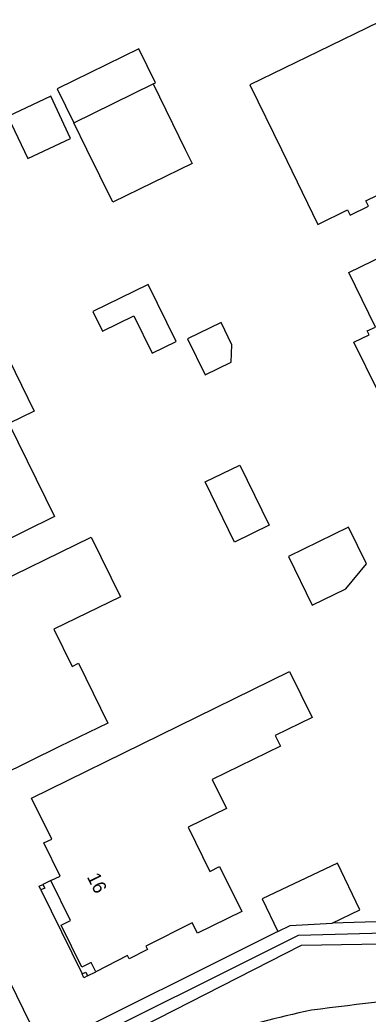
# Model space of a CAD drawing. Extents: x 160457 to 162082, y 388340 to 389736.
# Drawn here: x 160658.8 to 160684.7, y 389185.7 to 389259.6 of the extents above; entities that cross this region are included whole.
import ezdxf

# ---------------------------------------------------------------- set-up
doc = ezdxf.new("R2010")
doc.units = 0
for name, color, linetype in [('IMGEO_Berm_groen', 7, 'Continuous'), ('IMGEO_Pand', 7, 'Continuous'), ('IMGEO_Pand_nummerreeks', 7, 'Continuous'), ('IMGEO_Pand_overbouw', 7, 'Continuous'), ('IMGEO_Rijbaan_lokaal_gesloten', 7, 'Continuous'), ('IMGEO_Voetpad_open', 7, 'Continuous')]:
    doc.layers.add(name, color=color, linetype=linetype)

msp = doc.modelspace()

# ---------------------------------------------------------------- linework, layer by layer
at = {"layer": 'IMGEO_Berm_groen'}
for points in [[(160725.28, 389193.626), (160691.863, 389192.737), (160682.056, 389192.45)], [(160664.364, 389182.921), (160661.339, 389182.458), (160679.564, 389191.555), (160724.065, 389192.757), (160717.315, 389191.405), (160679.749, 389190.786), (160664.364, 389182.921)], [(160678.005, 389191.833), (160660.56, 389183.089)]]:
    msp.add_lwpolyline(points, dxfattribs=at)
at = {"layer": 'IMGEO_Pand'}
for points in [[(160681.029, 389257.282), (160675.943, 389254.804), (160678.284, 389250), (160681.001, 389244.424), (160683.194, 389245.493), (160683.387, 389245.098), (160684.762, 389245.768), (160684.569, 389246.163), (160690.59, 389249.097), (160690.149, 389250), (160689.344, 389251.648), (160686.747, 389256.965), (160685.523, 389259.472), (160681.029, 389257.282)], [(160668.752, 389254.867), (160668.932, 389254.955), (160667.696, 389257.48), (160661.615, 389254.502), (160662.851, 389251.977)], [(160668.752, 389254.867), (160671.135, 389250), (160671.646, 389248.957), (160665.745, 389246.067), (160663.819, 389250), (160662.851, 389251.977)], [(160662.851, 389251.977), (160668.752, 389254.867)], [(160661.138, 389253.95), (160657.957, 389252.458), (160659.432, 389249.314), (160662.612, 389250.806), (160661.138, 389253.95)], [(160683.672, 389235.653), (160684.804, 389236.205), (160684.663, 389236.493), (160685.265, 389236.786), (160683.289, 389240.836), (160685.987, 389242.153), (160690.48, 389244.346), (160692.457, 389240.296), (160694.031, 389241.064), (160695.617, 389241.839), (160696.758, 389239.502), (160698.31, 389236.321), (160699.469, 389233.947), (160694.976, 389231.754), (160689.611, 389229.135), (160687.691, 389233.068), (160685.465, 389231.981), (160683.672, 389235.653)], [(160664.985, 389236.481), (160667.324, 389237.621), (160668.677, 389234.845), (160670.452, 389235.711), (160668.385, 389239.952), (160664.271, 389237.947), (160664.985, 389236.481)], [(160674.56, 389234.174), (160674.605, 389235.451), (160673.792, 389237.116), (160671.302, 389235.9), (160672.609, 389233.222), (160674.56, 389234.174)], [(160659.899, 389230.531), (160658.016, 389229.608), (160661.409, 389222.685), (160656.887, 389220.469), (160652.396, 389218.269), (160650.682, 389221.772), (160649.008, 389225.191), (160647.125, 389224.269), (160645.222, 389228.121), (160649.712, 389230.322), (160658.01, 389234.387), (160659.899, 389230.531)], [(160675.185, 389226.522), (160677.374, 389222.039), (160674.797, 389220.782), (160672.608, 389225.264), (160675.185, 389226.522)], [(160678.799, 389219.709), (160680.573, 389216.091), (160683.064, 389217.312), (160684.618, 389219.161), (160683.274, 389221.902), (160678.799, 389219.709)], [(160665.378, 389207.33), (160661.788, 389205.579), (160657.294, 389203.387), (160655.135, 389207.821), (160656.114, 389208.298), (160654.759, 389211.08), (160653.781, 389210.604), (160651.622, 389215.038), (160656.116, 389217.231), (160664.148, 389221.148), (160666.31, 389216.715), (160661.375, 389214.308), (160662.727, 389211.536), (160663.212, 389211.772), (160665.378, 389207.33)], [(160678.889, 389211.173), (160680.572, 389207.747), (160677.824, 389206.398), (160678.21, 389205.613), (160673.143, 389203.124), (160674.199, 389200.974), (160671.345, 389199.571), (160672.957, 389196.289), (160673.689, 389196.648), (160675.332, 389193.303), (160672.039, 389191.695), (160671.648, 389192.466), (160668.207, 389190.72), (160668.326, 389190.487), (160666.964, 389189.796), (160666.845, 389190.029), (160664.48, 389188.829), (160664.13, 389189.519), (160663.44, 389189.169), (160661.904, 389192.297), (160662.596, 389192.637), (160661.14, 389195.604), (160661.838, 389195.947), (160660.63, 389198.406), (160661.212, 389198.692), (160659.71, 389201.751), (160678.889, 389211.173)], [(160682.056, 389192.45), (160684.112, 389193.427), (160682.461, 389196.902), (160676.861, 389194.242), (160678.005, 389191.833)], [(160660.691, 389195.047), (160660.409, 389194.915), (160660.279, 389195.192), (160660.561, 389195.325), (160660.691, 389195.047)], [(160678.005, 389191.833), (160678.935, 389192.274), (160682.056, 389192.45)], [(160663.88, 389188.524), (160663.601, 389188.388), (160663.465, 389188.67), (160663.744, 389188.805), (160663.88, 389188.524)]]:
    msp.add_lwpolyline(points, dxfattribs=at)
at = {"layer": 'IMGEO_Pand_overbouw'}
msp.add_lwpolyline([(160660.409, 389194.915), (160663.465, 389188.67), (160663.744, 389188.805), (160663.88, 389188.524), (160664.48, 389188.829), (160664.13, 389189.519), (160663.44, 389189.169), (160661.904, 389192.297), (160662.596, 389192.637), (160661.14, 389195.604), (160660.561, 389195.325), (160660.691, 389195.047)], close=True, dxfattribs=at)
at = {"layer": 'IMGEO_Rijbaan_lokaal_gesloten'}
for centre, radius, start, end in [((160707.924, 388979.743), 208.037, 91.6311, 97.57037), ((160696.068, 389111.8), 75.78, 101.84244, 113.45586)]:
    msp.add_arc(centre, radius, start, end, dxfattribs=at)
at = {"layer": 'IMGEO_Voetpad_open'}
msp.add_lwpolyline([(160660.56, 389183.089), (160659.1, 389186.029), (160646.195, 389212.463), (160632.561, 389240.296), (160627.813, 389250), (160618.708, 389268.606)], dxfattribs=at)

# ---------------------------------------------------------------- texts
at = {"layer": 'IMGEO_Pand_nummerreeks'}
msp.add_text('16', height=1, rotation=296.13864, dxfattribs=at).set_placement((160663.806, 389195.891))

doc.saveas('drawing.dxf')
